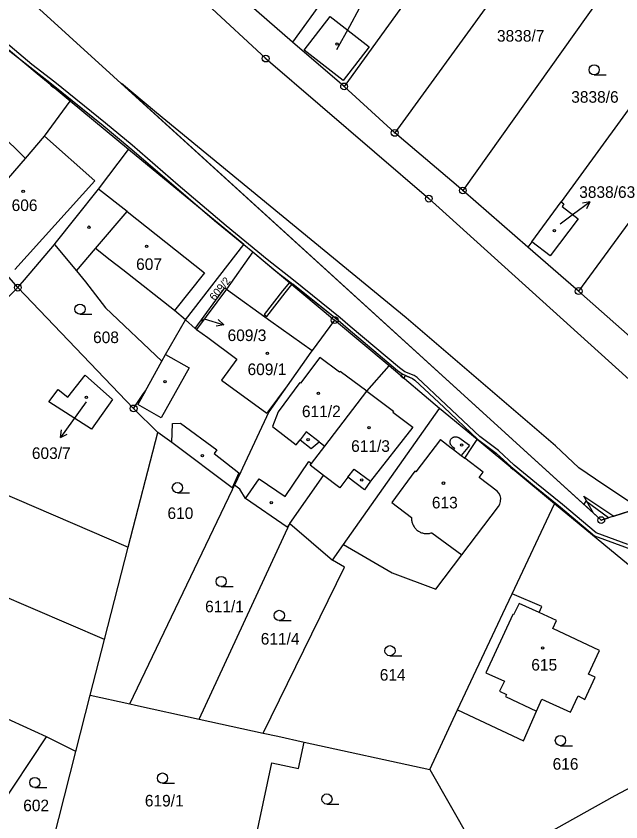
# Model space of a CAD drawing. Extents: x -644096 to -634268, y -1141430 to -1133463.
# Drawn here: x -640144.3 to -640055.5, y -1138008 to -1137889.8 of the extents above; entities that cross this region are included whole.
import ezdxf

# ---------------------------------------------------------------- set-up
doc = ezdxf.new("R2010")
doc.units = 0
for name, color, linetype in [('_CIVIL_CONSTRUCTION', 7, 'Continuous'), ('B_Hranice _3D', 7, 'Continuous'), ('M_Svah_Nasyp', 7, 'Continuous'), ('M_Svah_Zarez', 7, 'Continuous'), ('spodek_zarez', 7, 'Continuous'), ('svrsek_osa_sjezdy', 7, 'Continuous'), ('svrsek_osa_VRT', 7, 'Continuous'), ('svrsek_popisy_VRT', 7, 'Continuous'), ('terminal_VRT', 7, 'Continuous')]:
    doc.layers.add(name, color=color, linetype=linetype)

msp = doc.modelspace()

# ---------------------------------------------------------------- linework, layer by layer
at = {"layer": '_CIVIL_CONSTRUCTION'}
for centre, radius in [((-640107.63, -1137896.05), 0.5), ((-640107.63, -1137896.05), 0.0303), ((-640096.12, -1137900.14), 0.5), ((-640096.12, -1137900.14), 0.0303), ((-640088.7, -1137906.95), 0.5), ((-640088.7, -1137906.95), 0.0303), ((-640078.7, -1137915.4), 0.5), ((-640078.7, -1137915.4), 0.0303), ((-640083.69, -1137916.59), 0.5), ((-640083.69, -1137916.59), 0.0303), ((-640144, -1137929.64), 0.5), ((-640144, -1137929.64), 0.0303), ((-640061.71, -1137930.14), 0.5), ((-640061.71, -1137930.14), 0.0303), ((-640097.51, -1137934.41), 0.5), ((-640097.51, -1137934.41), 0.0303), ((-640127.01, -1137947.36), 0.5), ((-640127.01, -1137947.36), 0.0303), ((-640058.39, -1137963.74), 0.5), ((-640058.39, -1137963.74), 0.0303)]:
    msp.add_circle(centre, radius, dxfattribs=at)
at = {"layer": 'B_Hranice _3D'}
for points in [[(-640054.48, -1137967.29), (-640059.12, -1137965.61), (-640064.06, -1137961.45), (-640067.87, -1137958.39), (-640071.15, -1137955.68), (-640073.49, -1137953.52), (-640076.21, -1137951.48), (-640081.17, -1137946.83), (-640085.41, -1137942.84), (-640085.85, -1137942.53), (-640087.2, -1137941.99), (-640087.97, -1137941.43), (-640095.22, -1137935.33), (-640096.69, -1137934.06), (-640103.55, -1137928.53), (-640107.4, -1137925.53), (-640113.45, -1137920.56), (-640120.45, -1137914.6), (-640127.23, -1137908.77), (-640131.16, -1137905.51), (-640138.56, -1137899.52), (-640141.94, -1137896.9), (-640146.41, -1137893.17)], [(-640054.48, -1137967.29), (-640059.12, -1137965.61), (-640064.06, -1137961.45), (-640067.87, -1137958.39), (-640071.15, -1137955.68), (-640073.49, -1137953.52), (-640076.21, -1137951.48), (-640081.17, -1137946.83), (-640085.41, -1137942.84), (-640085.85, -1137942.53), (-640087.2, -1137941.99), (-640087.97, -1137941.43), (-640095.22, -1137935.33), (-640096.69, -1137934.06), (-640103.55, -1137928.53), (-640107.4, -1137925.53), (-640113.45, -1137920.56), (-640120.45, -1137914.6), (-640127.23, -1137908.77), (-640131.16, -1137905.51), (-640138.56, -1137899.52), (-640141.94, -1137896.9), (-640146.41, -1137893.17)], [(-640145.41, -1137894.77), (-640142.26, -1137897.28), (-640139.04, -1137899.78), (-640131.48, -1137905.89), (-640127.55, -1137909.15), (-640120.77, -1137914.98), (-640115.14, -1137919.78), (-640110.85, -1137923.3), (-640109.53, -1137924.41), (-640106.12, -1137927.25), (-640104.07, -1137928.77), (-640097.01, -1137934.44), (-640095.54, -1137935.71), (-640088.29, -1137941.81), (-640087.62, -1137942.3), (-640086.09, -1137942.97), (-640085.73, -1137943.22), (-640081.51, -1137947.19), (-640076.53, -1137951.86), (-640073.81, -1137953.9), (-640071.65, -1137955.89), (-640068.19, -1137958.77), (-640064.38, -1137961.83), (-640059.38, -1137966.05), (-640053.51, -1137968.18)], [(-640145.41, -1137894.77), (-640142.26, -1137897.28), (-640139.04, -1137899.78), (-640139.14, -1137899.96), (-640138.75, -1137900.28), (-640138.65, -1137900.1), (-640131.48, -1137905.89), (-640127.55, -1137909.15), (-640120.77, -1137914.98), (-640115.14, -1137919.78), (-640110.85, -1137923.3), (-640109.53, -1137924.41)], [(-640109.53, -1137924.41), (-640106.12, -1137927.25), (-640104.07, -1137928.77), (-640104.16, -1137928.88), (-640103.77, -1137929.2), (-640103.67, -1137929.08), (-640097.01, -1137934.44), (-640095.54, -1137935.71), (-640088.29, -1137941.81), (-640087.62, -1137942.3), (-640087.7, -1137942.52), (-640087.78, -1137942.59), (-640087.4, -1137942.91), (-640087.28, -1137942.8), (-640087.18, -1137942.54), (-640086.09, -1137942.97), (-640085.73, -1137943.22), (-640081.51, -1137947.19), (-640076.53, -1137951.86), (-640073.81, -1137953.9), (-640071.65, -1137955.89), (-640071.72, -1137955.97), (-640071.33, -1137956.3), (-640071.27, -1137956.22), (-640068.19, -1137958.77), (-640064.38, -1137961.83), (-640059.38, -1137966.05), (-640053.51, -1137968.18)]]:
    msp.add_lwpolyline(points, dxfattribs=at)
for points in [[(-640128.81, -1137899.7), (-640066.47, -1137956.39), (-640061.76, -1137960.68), (-640059.53, -1137962.7), (-640060.92, -1137960.21), (-640056.52, -1137963.16), (-640052.85, -1137962.01), (-640059.25, -1137957.72), (-640061.7, -1137956.08), (-640065.1, -1137952.83), (-640087.02, -1137934.09), (-640123.64, -1137904)], [(-640107.84, -1137933.57), (-640107.44, -1137933.87), (-640104.78, -1137930.41), (-640103.77, -1137929.2), (-640104.16, -1137928.88), (-640105.18, -1137930.11)], [(-640060.96, -1137961.4), (-640058.39, -1137963.74), (-640057.31, -1137963.4), (-640060.65, -1137960.97)]]:
    msp.add_lwpolyline(points, close=True, dxfattribs=at)
at = {"layer": 'M_Svah_Nasyp'}
for p, q in [((-640146.83, -1137906.85), (-640142.87, -1137910.72)), ((-640140.07, -1137907.42), (-640132.69, -1137913.96)), ((-640132.69, -1137913.96), (-640144.43, -1137927)), ((-640127.97, -1137918.49), (-640132.14, -1137915.19)), ((-640132.61, -1137923.93), (-640127.97, -1137918.49)), ((-640127.97, -1137918.49), (-640116.61, -1137927.48)), ((-640135.37, -1137927.17), (-640132.61, -1137923.93)), ((-640130.47, -1137925.6), (-640132.61, -1137923.93)), ((-640128.61, -1137927.05), (-640130.47, -1137925.6)), ((-640120.99, -1137932.99), (-640128.61, -1137927.05)), ((-640116.61, -1137927.48), (-640120.99, -1137932.99)), ((-640113.4, -1137929.85), (-640106.87, -1137934.54)), ((-640119.38, -1137934.39), (-640120.99, -1137932.99)), ((-640106.87, -1137934.54), (-640100.81, -1137938.85)), ((-640117.77, -1137935.8), (-640116.14, -1137936.98)), ((-640116.14, -1137936.98), (-640111.84, -1137940.12)), ((-640122.33, -1137939.46), (-640118.84, -1137941.41)), ((-640111.84, -1137940.12), (-640114.09, -1137943.21)), ((-640099.67, -1137939.88), (-640102.5, -1137943.65)), ((-640096.78, -1137942.06), (-640099.67, -1137939.88)), ((-640118.84, -1137941.41), (-640122.99, -1137948.75)), ((-640096.68, -1137941.93), (-640096.78, -1137942.06)), ((-640092.79, -1137944.85), (-640096.68, -1137941.93)), ((-640114.09, -1137943.21), (-640107.47, -1137948.03)), ((-640102.61, -1137943.57), (-640105.82, -1137947.84)), ((-640102.5, -1137943.65), (-640102.61, -1137943.57)), ((-640125.28, -1137944.78), (-640126.38, -1137946.76)), ((-640104.48, -1137944.03), (-640107.47, -1137948.03)), ((-640092.79, -1137944.85), (-640088.88, -1137947.78)), ((-640122.99, -1137948.75), (-640126.38, -1137946.76)), ((-640105.82, -1137947.84), (-640106.63, -1137949.99)), ((-640088.88, -1137947.78), (-640088.97, -1137947.91)), ((-640088.97, -1137947.91), (-640086.06, -1137950.1)), ((-640121.41, -1137952.35), (-640121.29, -1137949.56)), ((-640121.29, -1137949.56), (-640120.11, -1137949.5)), ((-640120.11, -1137949.5), (-640114.81, -1137953.45)), ((-640106.63, -1137949.99), (-640103.14, -1137952.68)), ((-640101.68, -1137950.78), (-640102.59, -1137951.97)), ((-640099.76, -1137952.26), (-640101.68, -1137950.78)), ((-640086.06, -1137950.1), (-640092.25, -1137958.05)), ((-640103.14, -1137952.68), (-640102.59, -1137951.97)), ((-640102.59, -1137951.97), (-640100.97, -1137953.22)), ((-640082, -1137951.9), (-640085.62, -1137956.67)), ((-640082, -1137951.9), (-640080.41, -1137953.12)), ((-640077.74, -1137952.82), (-640079.29, -1137951.67)), ((-640100.97, -1137953.22), (-640099.76, -1137952.26)), ((-640099.76, -1137952.26), (-640098.97, -1137952.87)), ((-640080.41, -1137953.12), (-640080.09, -1137953.37)), ((-640080.26, -1137952.93), (-640079.94, -1137953.17)), ((-640079.94, -1137953.17), (-640080.09, -1137953.37)), ((-640077.74, -1137952.82), (-640078.95, -1137954.24)), ((-640114.81, -1137953.45), (-640115.21, -1137953.99)), ((-640115.21, -1137953.99), (-640111.55, -1137956.8)), ((-640080.09, -1137953.37), (-640078.95, -1137954.24)), ((-640078.95, -1137954.24), (-640078.41, -1137954.65)), ((-640104.78, -1137960.29), (-640101.3, -1137955.13)), ((-640101.3, -1137955.13), (-640100.93, -1137955.42)), ((-640095.56, -1137957.45), (-640094.65, -1137956.26)), ((-640094.65, -1137956.26), (-640092.25, -1137958.05)), ((-640085.74, -1137956.58), (-640089.1, -1137961.15)), ((-640085.62, -1137956.67), (-640085.74, -1137956.58)), ((-640111.55, -1137956.8), (-640112.57, -1137958.99)), ((-640110.6, -1137960.56), (-640108.61, -1137957.66)), ((-640108.61, -1137957.66), (-640104.78, -1137960.29)), ((-640096.77, -1137959.01), (-640099.14, -1137957.18)), ((-640095.56, -1137957.45), (-640096.77, -1137959.01)), ((-640093.15, -1137959.3), (-640095.56, -1137957.45)), ((-640092.25, -1137958.05), (-640093.15, -1137959.3)), ((-640089.1, -1137961.15), (-640086.22, -1137963.35)), ((-640083.24, -1137965.58), (-640078.86, -1137968.85)), ((-640070.43, -1137975.98), (-640071.27, -1137977.64)), ((-640067.48, -1137977.29), (-640070.43, -1137975.98)), ((-640071.36, -1137977.6), (-640075.33, -1137986.11)), ((-640071.27, -1137977.64), (-640071.36, -1137977.6)), ((-640075.33, -1137986.11), (-640072.6, -1137987.37)), ((-640072.6, -1137987.37), (-640073.32, -1137988.84)), ((-640073.32, -1137988.84), (-640072.3, -1137989.31)), ((-640072.3, -1137989.31), (-640072.44, -1137989.62)), ((-640072.44, -1137989.62), (-640067.89, -1137991.75))]:
    msp.add_line(p, q, dxfattribs=at)
for points in [[(-640080.26, -1137952.93), (-640080.32, -1137952.88), (-640080.37, -1137952.82), (-640080.42, -1137952.76), (-640080.46, -1137952.7), (-640080.5, -1137952.63), (-640080.53, -1137952.55), (-640080.55, -1137952.48), (-640080.56, -1137952.4), (-640080.57, -1137952.32), (-640080.57, -1137952.25), (-640080.56, -1137952.17), (-640080.54, -1137952.09), (-640080.52, -1137952.02), (-640080.49, -1137951.95), (-640080.45, -1137951.88), (-640080.41, -1137951.81), (-640080.35, -1137951.76), (-640080.3, -1137951.7), (-640080.24, -1137951.65), (-640080.17, -1137951.61), (-640080.1, -1137951.57), (-640080.03, -1137951.55), (-640079.95, -1137951.53), (-640079.88, -1137951.51), (-640079.8, -1137951.51), (-640079.72, -1137951.51), (-640079.64, -1137951.52), (-640079.57, -1137951.53), (-640079.49, -1137951.56), (-640079.42, -1137951.59), (-640079.35, -1137951.62), (-640079.29, -1137951.67)], [(-640086.22, -1137963.35), (-640086.22, -1137963.48), (-640086.22, -1137963.61), (-640086.21, -1137963.74), (-640086.19, -1137963.87), (-640086.17, -1137963.99), (-640086.13, -1137964.12), (-640086.09, -1137964.24), (-640086.05, -1137964.36), (-640085.99, -1137964.48), (-640085.93, -1137964.59), (-640085.86, -1137964.71), (-640085.79, -1137964.81), (-640085.71, -1137964.91), (-640085.62, -1137965.01), (-640085.53, -1137965.1), (-640085.43, -1137965.19), (-640085.33, -1137965.27), (-640085.23, -1137965.34), (-640085.12, -1137965.41), (-640085, -1137965.48), (-640084.89, -1137965.53), (-640084.77, -1137965.58), (-640084.64, -1137965.62), (-640084.52, -1137965.65), (-640084.39, -1137965.68), (-640084.26, -1137965.7), (-640084.13, -1137965.71), (-640084, -1137965.71), (-640083.87, -1137965.71), (-640083.74, -1137965.7), (-640083.61, -1137965.68), (-640083.49, -1137965.65), (-640083.36, -1137965.62), (-640083.24, -1137965.58)]]:
    msp.add_lwpolyline(points, dxfattribs=at)
at = {"layer": 'M_Svah_Zarez'}
for centre, radius in [((-640097.16, -1137893.92), 0.175), ((-640143.22, -1137915.54), 0.175), ((-640133.57, -1137920.78), 0.175), ((-640065.27, -1137921.29), 0.175), ((-640125.1, -1137923.58), 0.175), ((-640116.93, -1137934.45), 0.117), ((-640107.38, -1137939.28), 0.175), ((-640122.39, -1137943.45), 0.175), ((-640099.89, -1137945.13), 0.175), ((-640133.94, -1137945.75), 0.175), ((-640092.46, -1137950.2), 0.175), ((-640101.4, -1137951.96), 0.175), ((-640078.89, -1137952.74), 0.175), ((-640116.91, -1137954.3), 0.175), ((-640093.53, -1137957.85), 0.175), ((-640081.54, -1137958.32), 0.175), ((-640106.81, -1137961.17), 0.175), ((-640067, -1137982.48), 0.175)]:
    msp.add_circle(centre, radius, dxfattribs=at)
at = {"layer": 'spodek_zarez'}
msp.add_circle((-638683.07, -1137056.85), 1378.08, dxfattribs=at)
at = {"layer": 'svrsek_osa_sjezdy'}
for p, q in [((-640059.43, -1137898.46), (-640057.68, -1137898.46)), ((-640134.88, -1137933.55), (-640133.13, -1137933.55)), ((-640120.58, -1137959.73), (-640118.83, -1137959.73)), ((-640114.17, -1137973.49), (-640112.42, -1137973.49)), ((-640105.63, -1137978.46), (-640103.88, -1137978.46)), ((-640089.39, -1137983.64), (-640087.64, -1137983.64)), ((-640064.38, -1137996.82), (-640062.63, -1137996.82)), ((-640122.77, -1138002.32), (-640121.02, -1138002.32)), ((-640141.5, -1138002.97), (-640139.75, -1138002.97)), ((-640098.64, -1138005.39), (-640096.89, -1138005.39))]:
    msp.add_line(p, q, dxfattribs=at)
for centre in [(-640059.43, -1137897.71), (-640134.88, -1137932.8), (-640120.58, -1137958.98), (-640114.17, -1137972.74), (-640105.63, -1137977.71), (-640089.39, -1137982.89), (-640064.38, -1137996.07), (-640141.5, -1138002.22), (-640122.77, -1138001.57), (-640098.64, -1138004.64)]:
    msp.add_circle(centre, 0.75, dxfattribs=at)
at = {"layer": 'svrsek_popisy_VRT'}
for p, q in [((-640095.3, -1137891.28), (-640093.84, -1137888.66)), ((-640097.2, -1137894.74), (-640095.3, -1137891.28)), ((-640062.47, -1137918.84), (-640060.04, -1137917.08)), ((-640060.04, -1137917.08), (-640061.15, -1137917.26)), ((-640060.04, -1137917.08), (-640060.56, -1137918.07)), ((-640064.44, -1137920.29), (-640062.47, -1137918.84)), ((-640116.73, -1137934.2), (-640116.65, -1137934.22)), ((-640116.65, -1137934.22), (-640113.78, -1137935.1)), ((-640113.78, -1137935.1), (-640114.88, -1137935.28)), ((-640113.78, -1137935.1), (-640114.59, -1137934.33)), ((-640133.99, -1137946.41), (-640136, -1137949.2)), ((-640136, -1137949.2), (-640137.76, -1137951.63)), ((-640137.76, -1137951.63), (-640137.58, -1137950.52)), ((-640137.76, -1137951.63), (-640136.77, -1137951.11))]:
    msp.add_line(p, q, dxfattribs=at)
at = {"layer": 'terminal_VRT'}
for p, q in [((-640079.17, -1137859.59), (-640103.68, -1137893.63)), ((-640071.61, -1137866.15), (-640096.12, -1137900.14)), ((-640063.82, -1137872.76), (-640088.7, -1137906.95)), ((-640054.94, -1137882.01), (-640078.7, -1137915.4)), ((-640103.68, -1137893.63), (-640113.42, -1137885.18)), ((-640044.48, -1137889.9), (-640064.29, -1137917.04)), ((-640096.12, -1137900.14), (-640103.68, -1137893.63)), ((-640037.06, -1137896.51), (-640061.71, -1137930.14)), ((-640088.7, -1137906.95), (-640096.12, -1137900.14)), ((-640127.76, -1137909.4), (-640136.32, -1137902.3)), ((-640078.7, -1137915.4), (-640088.7, -1137906.95)), ((-640110.85, -1137923.3), (-640127.76, -1137909.4)), ((-640069.18, -1137923.73), (-640078.7, -1137915.4)), ((-640068.58, -1137922.91), (-640064.29, -1137917.04)), ((-640119.38, -1137934.39), (-640110.85, -1137923.3)), ((-640110.85, -1137923.3), (-640109.53, -1137924.41)), ((-640068.58, -1137922.91), (-640069.18, -1137923.73)), ((-640109.53, -1137924.41), (-640113.4, -1137929.85)), ((-640109.53, -1137924.41), (-640097.51, -1137934.41)), ((-640061.71, -1137930.14), (-640069.18, -1137923.73)), ((-640127.01, -1137947.36), (-640144, -1137929.64)), ((-640113.4, -1137929.85), (-640117.77, -1137935.8)), ((-640054.13, -1137936.88), (-640061.71, -1137930.14)), ((-640117.96, -1137935.63), (-640119.38, -1137934.39)), ((-640089.52, -1137941.13), (-640097.51, -1137934.41)), ((-640117.77, -1137935.8), (-640117.96, -1137935.63)), ((-640082.11, -1137947.36), (-640089.52, -1137941.13)), ((-640182.08, -1137944.38), (-640127.81, -1137967.72)), ((-640123.48, -1137950.88), (-640127.01, -1137947.36)), ((-640096.21, -1137967.31), (-640082.11, -1137947.36)), ((-640076.58, -1137951.94), (-640082.11, -1137947.36)), ((-640127.81, -1137967.72), (-640123.48, -1137950.88)), ((-640077.36, -1137953.1), (-640076.58, -1137951.94)), ((-640065.24, -1137961.35), (-640076.58, -1137951.94)), ((-640131.28, -1137981.24), (-640186.03, -1137957.81)), ((-640112.2, -1137958.61), (-640112.43, -1137959.1)), ((-640071.45, -1137974.55), (-640065.24, -1137961.35)), ((-640117.41, -1137992.92), (-640104.1, -1137964.22)), ((-640104.1, -1137964.22), (-640097.83, -1137969.6)), ((-640097.83, -1137969.6), (-640096.21, -1137967.31)), ((-640131.28, -1137981.24), (-640127.81, -1137967.72)), ((-640133.4, -1137989.41), (-640131.28, -1137981.24)), ((-640135.5, -1137997.67), (-640133.4, -1137989.41)), ((-640133.4, -1137989.41), (-640127.55, -1137990.69)), ((-640083.56, -1138000.29), (-640079.46, -1137991.58)), ((-640139.79, -1137995.52), (-640146.7, -1137992.37)), ((-640117.41, -1137992.92), (-640108, -1137994.99)), ((-640147.18, -1138006.61), (-640139.79, -1137995.52)), ((-640135.5, -1137997.67), (-640139.79, -1137995.52)), ((-640101.97, -1137996.31), (-640083.56, -1138000.29)), ((-640139.18, -1138012.11), (-640135.5, -1137997.67)), ((-640083.56, -1138000.29), (-640075.59, -1138014.27))]:
    msp.add_line(p, q, dxfattribs=at)
for points in [[(-640047.49, -1137965.54), (-640052.53, -1137961.91), (-640058.39, -1137963.74), (-640142.98, -1137886.82), (-640150.7, -1137879.95), (-640201.85, -1137835.66), (-640224.08, -1137816.08), (-640264.87, -1137782.17), (-640269.07, -1137778.31), (-640271.13, -1137776.42)], [(-640229.96, -1137783.95), (-640231.48, -1137787.72), (-640196.81, -1137817.88), (-640152.31, -1137856.32), (-640124.71, -1137880.17), (-640107.63, -1137896.05), (-640083.69, -1137916.59), (-640047.7, -1137949.1)], [(-640102, -1137894.82), (-640098.16, -1137889.88), (-640092.43, -1137894.32), (-640096.25, -1137899.25), (-640102, -1137894.82)], [(-640136.32, -1137902.3), (-640139.55, -1137899.62), (-640141.16, -1137898.29), (-640147.5, -1137893.03)], [(-640151.9, -1137920.61), (-640151.81, -1137920.51), (-640146.85, -1137915.25), (-640146.29, -1137914.66), (-640142.87, -1137910.72), (-640140.07, -1137907.42), (-640136.32, -1137902.3)], [(-640138.62, -1137923.32), (-640138.51, -1137923.18), (-640135.44, -1137919.33), (-640132.14, -1137915.19), (-640127.76, -1137909.4)], [(-640144, -1137929.64), (-640151.08, -1137936.77), (-640166.38, -1137921.38), (-640172.24, -1137910.92)], [(-640064.29, -1137917.04), (-640063.87, -1137917.36), (-640064.14, -1137917.74), (-640061.76, -1137919.55), (-640065.86, -1137924.98), (-640068.58, -1137922.91)], [(-640144, -1137929.64), (-640151.16, -1137921.44), (-640151.9, -1137920.61)], [(-640144, -1137929.64), (-640143.03, -1137928.5), (-640138.62, -1137923.32)], [(-640138.62, -1137923.32), (-640135.37, -1137927.17), (-640134.09, -1137928.81), (-640131.14, -1137932.59), (-640122.86, -1137940.42)], [(-640117.96, -1137935.63), (-640113.62, -1137929.67), (-640113.4, -1137929.85)], [(-640122.86, -1137940.42), (-640122.33, -1137939.46), (-640119.38, -1137934.39)], [(-640097.51, -1137934.41), (-640100.81, -1137938.85), (-640101.02, -1137939.13), (-640104.48, -1137944.03), (-640107.17, -1137947.84), (-640111.04, -1137956.12), (-640111.29, -1137956.65), (-640112.2, -1137958.61)], [(-640127.01, -1137947.36), (-640125.55, -1137945.18), (-640125.28, -1137944.78), (-640122.86, -1137940.42)], [(-640104.1, -1137964.22), (-640099.14, -1137957.18), (-640101.11, -1137955.66), (-640100.93, -1137955.42), (-640098.97, -1137952.87), (-640092.79, -1137944.85), (-640089.52, -1137941.13)], [(-640138.09, -1137944.58), (-640136.65, -1137945.7), (-640134.14, -1137942.46), (-640130.11, -1137946.06), (-640133.17, -1137950.41), (-640139.43, -1137946.38), (-640138.09, -1137944.58)], [(-640112.43, -1137959.1), (-640112.57, -1137958.99), (-640121.41, -1137952.35), (-640123.48, -1137950.88)], [(-640073.68, -1137959.47), (-640076.29, -1137957.5), (-640075.7, -1137956.73), (-640078.41, -1137954.65), (-640077.36, -1137953.1)], [(-640127.55, -1137990.69), (-640112.5, -1137959.26), (-640112.43, -1137959.1)], [(-640104.1, -1137964.22), (-640104.49, -1137964.77), (-640110.6, -1137960.56), (-640111.4, -1137959.18), (-640112.2, -1137958.61)], [(-640073.49, -1137961.74), (-640073.28, -1137961.39), (-640073.16, -1137961), (-640073.15, -1137960.95), (-640073.14, -1137960.54), (-640073.23, -1137960.14), (-640073.41, -1137959.78), (-640073.68, -1137959.47)], [(-640053.73, -1137970.84), (-640054.38, -1137970.31), (-640065.24, -1137961.35)], [(-640096.21, -1137967.31), (-640089.07, -1137971.49), (-640082.64, -1137973.85), (-640078.86, -1137968.85), (-640073.49, -1137961.74)], [(-640108, -1137994.99), (-640096.06, -1137970.62), (-640097.83, -1137969.6)], [(-640079.46, -1137991.58), (-640073.54, -1137979), (-640072.81, -1137977.45), (-640071.45, -1137974.55)], [(-640079.46, -1137991.58), (-640069.82, -1137996.1), (-640067.89, -1137991.75), (-640067.11, -1137989.99), (-640062.88, -1137991.88), (-640061.77, -1137989.53), (-640060.82, -1137990.05), (-640059.28, -1137986.76), (-640060.26, -1137986.31), (-640058.66, -1137982.84), (-640065.5, -1137979.62), (-640064.94, -1137978.44), (-640067.48, -1137977.29), (-640067.1, -1137976.41), (-640071.45, -1137974.55)], [(-640075.31, -1138014.74), (-640056.37, -1138004.13), (-640053.85, -1138002.78), (-640053.04, -1138002.35), (-640051.28, -1137998.88), (-640049.28, -1137990.98), (-640049.97, -1137983.41), (-640046.83, -1137976.81)], [(-640127.55, -1137990.69), (-640126.72, -1137990.87), (-640117.41, -1137992.92)], [(-640108, -1137994.99), (-640105.87, -1137995.42), (-640101.97, -1137996.31)], [(-640111.03, -1138019.5), (-640106.71, -1137999.33), (-640102.8, -1138000.17), (-640101.97, -1137996.31)]]:
    msp.add_lwpolyline(points, dxfattribs=at)

# ---------------------------------------------------------------- texts
at = {"layer": 'svrsek_osa_VRT'}
for s, p in [('3838/7', (-640073.69, -1137893.57)), ('3838/6', (-640062.79, -1137902.53)), ('3838/63', (-640061.62, -1137916.48)), ('606', (-640144.91, -1137918.41)), ('607', (-640126.64, -1137927.05)), ('608', (-640132.96, -1137937.78)), ('609/3', (-640113.22, -1137937.48)), ('609/1', (-640110.29, -1137942.47)), ('611/2', (-640102.31, -1137948.64)), ('611/3', (-640095.09, -1137953.73)), ('603/7', (-640141.94, -1137954.77)), ('613', (-640083.24, -1137962.02)), ('610', (-640122.04, -1137963.57)), ('611/1', (-640116.52, -1137977.26)), ('611/4', (-640108.36, -1137981.99)), ('615', (-640068.65, -1137985.8)), ('614', (-640090.89, -1137987.28)), ('616', (-640065.52, -1138000.34)), ('619/1', (-640125.36, -1138005.73)), ('602', (-640143.21, -1138006.43))]:
    msp.add_text(s, height=1.7, dxfattribs=at).set_placement(p)
msp.add_text('609/2', height=1.139, rotation=51, dxfattribs=at).set_placement((-640115.11, -1137931.64))

doc.saveas('drawing.dxf')
